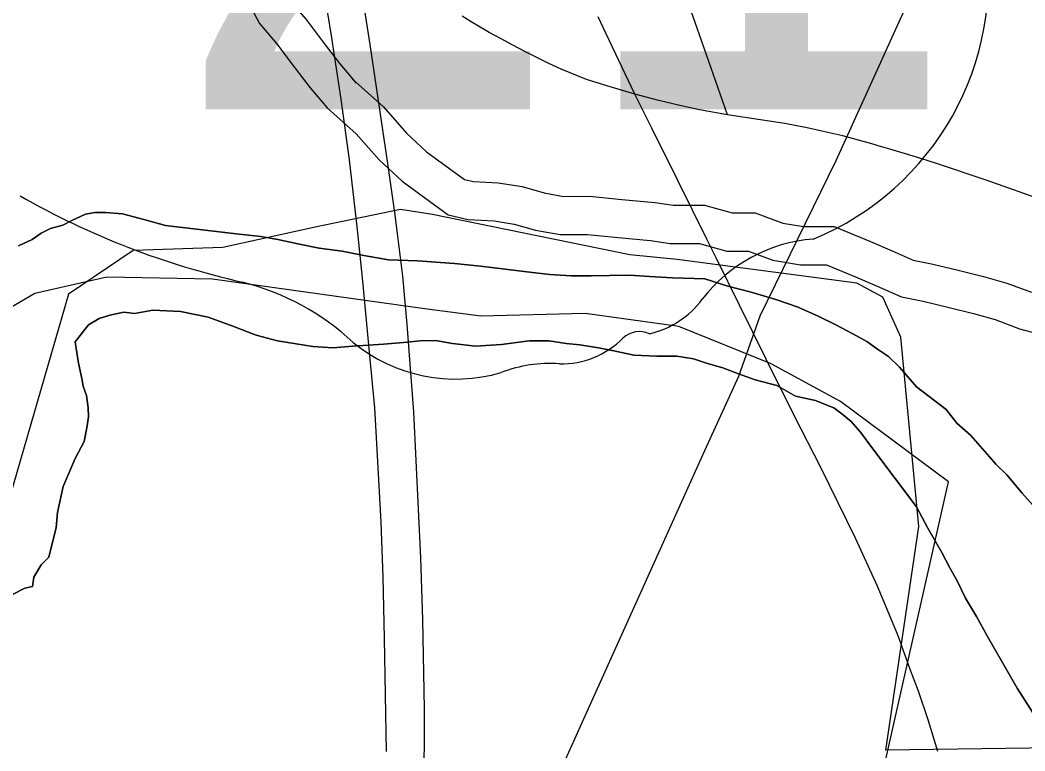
# Model space of a CAD drawing. Extents: x -59 to 82, y -3 to 49.
# Drawn here: x -11.4902 to -11.2416, y 31.8434 to 32.0243 of the extents above; entities that cross this region are included whole.
import ezdxf

# ---------------------------------------------------------------- set-up
doc = ezdxf.new("R2010")
doc.units = 0
for name, color, linetype in [('GM_X_Corporation', 7, 'Continuous'), ('GM_X_County_Road', 7, 'Continuous'), ('GM_X_Interstate_Route', 7, 'Continuous'), ('GM_X_Major_River', 7, 'Continuous'), ('GM_X_Minor_River', 7, 'Continuous'), ('GM_X_Rail_Line', 7, 'Continuous'), ('GM_X_State_Route', 7, 'Continuous'), ('GM_X_State_Shield', 7, 'Continuous')]:
    doc.layers.add(name, color=color, linetype=linetype)

msp = doc.modelspace()

# ---------------------------------------------------------------- linework, layer by layer
at = {"layer": 'GM_X_Corporation'}
for points in [[(-11.222629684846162, 31.84434182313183), (-11.276007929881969, 31.8436205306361), (-11.267871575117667, 31.898981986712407), (-11.272310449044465, 31.94583725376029), (-11.276749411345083, 31.955701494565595), (-11.283161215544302, 31.959154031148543), (-11.32768160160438, 31.96501181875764), (-11.339375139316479, 31.96615967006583), (-11.38818789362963, 31.97617005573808), (-11.396107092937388, 31.977402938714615), (-11.417267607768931, 31.972992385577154), (-11.44007096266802, 31.968036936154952), (-11.4622303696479, 31.96727190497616), (-11.478222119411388, 31.956413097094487), (-11.494496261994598, 31.900358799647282)], [(-11.284716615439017, 31.80302822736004), (-11.260489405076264, 31.91002816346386), (-11.287251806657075, 31.929874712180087), (-11.30441404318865, 31.939195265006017), (-11.327261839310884, 31.948453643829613), (-11.350426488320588, 31.951628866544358), (-11.37620090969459, 31.950970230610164), (-11.389492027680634, 31.95273489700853), (-11.442650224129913, 31.960147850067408), (-11.468816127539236, 31.96063253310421), (-11.48659355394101, 31.956649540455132), (-11.495255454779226, 31.951616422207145)]]:
    msp.add_lwpolyline(points, dxfattribs=at)
at = {"layer": 'GM_X_County_Road'}
for points in [[(-11.315166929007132, 32.00086341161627), (-11.322679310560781, 32.02229443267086), (-11.326631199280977, 32.03356609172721), (-11.332124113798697, 32.04856596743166), (-11.337107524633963, 32.06213048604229), (-11.340139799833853, 32.07054384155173), (-11.342774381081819, 32.07895714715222), (-11.344296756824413, 32.08439413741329), (-11.345837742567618, 32.091328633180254), (-11.346788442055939, 32.09654813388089), (-11.348267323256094, 32.104849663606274), (-11.34915589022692, 32.11137405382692), (-11.349690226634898, 32.11671159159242), (-11.350224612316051, 32.12263945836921)], [(-11.315166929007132, 32.00086341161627), (-11.32215111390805, 32.00208128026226), (-11.326954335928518, 32.00311274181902), (-11.33222973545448, 32.004386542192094), (-11.338089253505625, 32.00595864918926), (-11.345036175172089, 32.007959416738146), (-11.350100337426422, 32.0095936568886), (-11.356376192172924, 32.01214748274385), (-11.359383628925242, 32.01356421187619), (-11.362366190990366, 32.01501197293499), (-11.365336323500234, 32.01650325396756), (-11.368287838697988, 32.01802564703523), (-11.37122070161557, 32.01958529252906), (-11.37413495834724, 32.021182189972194), (-11.376396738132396, 32.022480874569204), (-11.378639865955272, 32.02381681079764), (-11.380858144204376, 32.025196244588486)], [(-11.27794688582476, 31.99318793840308), (-11.278916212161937, 31.993469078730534), (-11.282793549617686, 31.994562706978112), (-11.28668954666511, 31.99562522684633), (-11.291095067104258, 31.99661945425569), (-11.29551298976, 31.997582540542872), (-11.30101833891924, 31.998676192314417), (-11.307580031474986, 31.999651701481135), (-11.315166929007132, 32.00086341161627)], [(-11.147651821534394, 31.947742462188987), (-11.157189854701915, 31.95134642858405), (-11.171723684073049, 31.95652865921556), (-11.185176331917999, 31.961319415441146), (-11.202829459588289, 31.967508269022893), (-11.218724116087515, 31.973150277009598), (-11.236513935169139, 31.97946339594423), (-11.250942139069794, 31.984546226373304), (-11.263481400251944, 31.988783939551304), (-11.267321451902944, 31.990001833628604), (-11.271173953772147, 31.991188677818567), (-11.275038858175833, 31.992344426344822), (-11.27794688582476, 31.99318793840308)]]:
    msp.add_lwpolyline(points, dxfattribs=at)
at = {"layer": 'GM_X_Interstate_Route'}
for p, q in [((-11.396798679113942, 31.9707790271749), (-11.397541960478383, 31.976685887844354)), ((-11.406669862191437, 31.97162173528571), (-11.40697432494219, 31.974616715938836))]:
    msp.add_line(p, q, dxfattribs=at)
for points in [[(-11.397541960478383, 31.976685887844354), (-11.399213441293, 31.98882122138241), (-11.403618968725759, 32.01822446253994), (-11.406744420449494, 32.03825745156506), (-11.408135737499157, 32.0465373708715), (-11.409298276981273, 32.053456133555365), (-11.415257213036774, 32.082722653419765), (-11.418289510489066, 32.09632445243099), (-11.424043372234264, 32.12125382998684), (-11.426367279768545, 32.131332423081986), (-11.428752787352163, 32.14112778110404), (-11.430406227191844, 32.14791681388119), (-11.43397286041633, 32.16238851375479), (-11.438347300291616, 32.179575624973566), (-11.444337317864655, 32.20469757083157), (-11.450333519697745, 32.22843392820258), (-11.45542878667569, 32.24982771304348), (-11.462680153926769, 32.27949187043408), (-11.467713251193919, 32.30119013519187)], [(-11.40697432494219, 31.974616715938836), (-11.408732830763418, 31.98967252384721), (-11.4108020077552, 32.00467240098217), (-11.413107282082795, 32.019852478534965), (-11.41526964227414, 32.0331497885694), (-11.416860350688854, 32.04283072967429), (-11.419600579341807, 32.05656300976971), (-11.42015082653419, 32.05928771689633), (-11.420507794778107, 32.06105550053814), (-11.422197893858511, 32.06943158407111), (-11.425801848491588, 32.08605320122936), (-11.428977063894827, 32.09992841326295), (-11.430710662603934, 32.10802487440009), (-11.433736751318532, 32.12125384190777), (-11.438962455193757, 32.14259164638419), (-11.442038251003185, 32.155143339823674), (-11.445002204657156, 32.16729114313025), (-11.452551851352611, 32.19924818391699), (-11.459144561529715, 32.22687428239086), (-11.468819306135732, 32.26746216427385), (-11.475983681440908, 32.29813297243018)], [(-11.399604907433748, 31.84332124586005), (-11.400077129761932, 31.8713326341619), (-11.400431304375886, 31.886438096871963), (-11.400860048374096, 31.90002747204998), (-11.401723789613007, 31.915058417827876), (-11.402494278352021, 31.928337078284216), (-11.403743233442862, 31.94206317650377), (-11.405452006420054, 31.95964170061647), (-11.406669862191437, 31.97162173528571)], [(-11.417247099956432, 31.615293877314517), (-11.416158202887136, 31.620261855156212), (-11.413001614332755, 31.63526175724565), (-11.410062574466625, 31.650149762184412), (-11.406682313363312, 31.66873494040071), (-11.406040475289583, 31.672699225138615), (-11.404290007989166, 31.68351112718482), (-11.402767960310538, 31.694000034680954), (-11.402003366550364, 31.699269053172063), (-11.399076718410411, 31.720283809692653), (-11.395994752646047, 31.746300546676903), (-11.393894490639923, 31.766153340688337), (-11.392223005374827, 31.783141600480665), (-11.391129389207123, 31.801714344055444), (-11.390563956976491, 31.817615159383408), (-11.390284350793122, 31.832403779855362), (-11.39013522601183, 31.853822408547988), (-11.390545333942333, 31.875862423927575), (-11.391098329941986, 31.89121025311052), (-11.392831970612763, 31.927342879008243), (-11.3944226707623, 31.948929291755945), (-11.395559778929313, 31.96093416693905), (-11.396798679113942, 31.9707790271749)]]:
    msp.add_lwpolyline(points, dxfattribs=at)
at = {"layer": 'GM_X_Major_River'}
for points in [[(-11.237615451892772, 31.901945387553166), (-11.242246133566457, 31.90721243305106), (-11.246102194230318, 31.91172569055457), (-11.248797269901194, 31.91435258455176), (-11.250342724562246, 31.916233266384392), (-11.252655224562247, 31.918867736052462), (-11.25496961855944, 31.921498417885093), (-11.258427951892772, 31.924496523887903), (-11.26113249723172, 31.927884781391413), (-11.268422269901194, 31.933496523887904), (-11.269969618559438, 31.935379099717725), (-11.272666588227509, 31.938386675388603), (-11.275359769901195, 31.941013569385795), (-11.278045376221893, 31.942880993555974), (-11.280727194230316, 31.944748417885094), (-11.284170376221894, 31.94661016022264), (-11.288376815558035, 31.94883743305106), (-11.292963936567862, 31.951062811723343), (-11.297929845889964, 31.953282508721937), (-11.303270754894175, 31.95511962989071), (-11.309371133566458, 31.956945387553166), (-11.31508704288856, 31.958396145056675), (-11.320806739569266, 31.960227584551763), (-11.328784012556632, 31.960509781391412), (-11.334482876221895, 31.960822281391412), (-11.339424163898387, 31.961142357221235), (-11.344357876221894, 31.961083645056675), (-11.348914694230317, 31.9610287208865), (-11.353850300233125, 31.960968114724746), (-11.359168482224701, 31.96128440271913), (-11.36487302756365, 31.96197569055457), (-11.370196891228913, 31.96267076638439), (-11.37628211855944, 31.963358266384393), (-11.382746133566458, 31.964040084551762), (-11.391869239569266, 31.964689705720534), (-11.399085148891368, 31.964983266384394), (-11.405176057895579, 31.966049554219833), (-11.410505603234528, 31.967125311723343), (-11.416210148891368, 31.967816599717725), (-11.421541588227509, 31.968892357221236), (-11.426492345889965, 31.96997190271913), (-11.430677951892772, 31.97068212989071), (-11.433719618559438, 31.971026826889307), (-11.436763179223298, 31.971367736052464), (-11.454255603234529, 31.973437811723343), (-11.459592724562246, 31.97489425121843), (-11.464927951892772, 31.976348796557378), (-11.469107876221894, 31.976678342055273), (-11.471765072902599, 31.976646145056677), (-11.474037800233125, 31.976240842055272), (-11.477433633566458, 31.97467834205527), (-11.47969499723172, 31.973511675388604), (-11.482721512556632, 31.972714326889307), (-11.484984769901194, 31.97154766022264), (-11.487240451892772, 31.970000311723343), (-11.490638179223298, 31.96843781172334)], [(-11.490638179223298, 31.96843781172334), (-11.487240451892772, 31.970000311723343), (-11.484984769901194, 31.97154766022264), (-11.482721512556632, 31.972714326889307), (-11.47969499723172, 31.973511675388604), (-11.477433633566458, 31.97467834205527), (-11.474037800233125, 31.976240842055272), (-11.471765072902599, 31.976646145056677), (-11.469107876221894, 31.976678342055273), (-11.464927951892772, 31.976348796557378), (-11.459592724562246, 31.97489425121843), (-11.454255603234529, 31.973437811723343), (-11.436763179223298, 31.971367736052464), (-11.433719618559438, 31.971026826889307), (-11.430677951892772, 31.97068212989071), (-11.426492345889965, 31.96997190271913), (-11.421541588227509, 31.968892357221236), (-11.416210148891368, 31.967816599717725), (-11.410505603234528, 31.967125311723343), (-11.405176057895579, 31.966049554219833), (-11.399085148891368, 31.964983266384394), (-11.391869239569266, 31.964689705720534), (-11.382746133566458, 31.964040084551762), (-11.37628211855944, 31.963358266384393), (-11.370196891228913, 31.96267076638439), (-11.36487302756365, 31.96197569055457), (-11.359168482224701, 31.96128440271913), (-11.353850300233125, 31.960968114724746), (-11.348914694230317, 31.9610287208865), (-11.344357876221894, 31.961083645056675), (-11.339424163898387, 31.961142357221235), (-11.334482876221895, 31.960822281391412), (-11.328784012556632, 31.960509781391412), (-11.320806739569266, 31.960227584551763), (-11.31508704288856, 31.958396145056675), (-11.309371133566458, 31.956945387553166), (-11.303270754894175, 31.95511962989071), (-11.297929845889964, 31.953282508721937), (-11.292963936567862, 31.951062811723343), (-11.288376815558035, 31.94883743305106), (-11.284170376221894, 31.94661016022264), (-11.280727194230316, 31.944748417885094), (-11.278045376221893, 31.942880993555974), (-11.275359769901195, 31.941013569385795), (-11.272666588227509, 31.938386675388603), (-11.269969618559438, 31.935379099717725), (-11.268422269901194, 31.933496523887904), (-11.26113249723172, 31.927884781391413), (-11.258427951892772, 31.924496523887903), (-11.25496961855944, 31.921498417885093), (-11.252655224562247, 31.918867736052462), (-11.250342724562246, 31.916233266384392), (-11.248797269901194, 31.91435258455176), (-11.246102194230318, 31.91172569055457), (-11.242246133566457, 31.90721243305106), (-11.237615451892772, 31.901945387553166)], [(-11.473352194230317, 31.926083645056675), (-11.47338249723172, 31.928362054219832), (-11.473802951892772, 31.931398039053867), (-11.474594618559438, 31.9336688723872), (-11.474999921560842, 31.935564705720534), (-11.47581052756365, 31.93935447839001), (-11.476227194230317, 31.942009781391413), (-11.476641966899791, 31.94466508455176), (-11.47477454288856, 31.946968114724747), (-11.47328401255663, 31.948886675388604), (-11.470645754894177, 31.95043781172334), (-11.468001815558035, 31.951229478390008), (-11.464592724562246, 31.95203250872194), (-11.461931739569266, 31.951684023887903), (-11.457386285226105, 31.952498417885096), (-11.450549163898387, 31.952201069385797), (-11.44369499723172, 31.950763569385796), (-11.437588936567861, 31.94855712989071), (-11.43186355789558, 31.94634690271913), (-11.426526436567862, 31.944890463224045), (-11.42196204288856, 31.944184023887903), (-11.417776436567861, 31.943475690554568), (-11.412835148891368, 31.9431537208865), (-11.407905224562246, 31.94359500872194), (-11.400318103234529, 31.944066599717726), (-11.395390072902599, 31.944505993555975), (-11.391217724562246, 31.944935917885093), (-11.387422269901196, 31.944983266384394), (-11.383236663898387, 31.94427303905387), (-11.377530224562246, 31.943581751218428), (-11.371083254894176, 31.94403819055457), (-11.364259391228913, 31.944880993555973), (-11.359323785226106, 31.944939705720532), (-11.355138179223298, 31.9442313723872), (-11.351715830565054, 31.943894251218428), (-11.347151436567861, 31.94318781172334), (-11.343344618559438, 31.942473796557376), (-11.338393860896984, 31.94139425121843), (-11.332693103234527, 31.941081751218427), (-11.327759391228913, 31.941142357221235), (-11.323573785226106, 31.940434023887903), (-11.320140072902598, 31.939333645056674), (-11.316329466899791, 31.938240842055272), (-11.312511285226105, 31.936765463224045), (-11.308316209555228, 31.935295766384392), (-11.30297908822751, 31.9338412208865), (-11.298386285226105, 31.93123516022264), (-11.293437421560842, 31.930155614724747), (-11.290763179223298, 31.92904766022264), (-11.288855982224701, 31.928309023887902), (-11.28693552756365, 31.92681281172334), (-11.284632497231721, 31.924939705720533), (-11.282318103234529, 31.9223090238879), (-11.279225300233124, 31.918165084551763), (-11.268397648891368, 31.90385447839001), (-11.265666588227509, 31.898568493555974), (-11.26216658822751, 31.8925287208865), (-11.260217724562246, 31.888754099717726), (-11.258272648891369, 31.88535447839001), (-11.256316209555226, 31.881199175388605), (-11.253596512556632, 31.87667266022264), (-11.250871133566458, 31.8717635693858), (-11.247371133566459, 31.86572569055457), (-11.243482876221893, 31.85893212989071), (-11.238437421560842, 31.851011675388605)], [(-11.238437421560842, 31.851011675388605), (-11.243482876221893, 31.85893212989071), (-11.247371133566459, 31.86572569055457), (-11.250871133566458, 31.8717635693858), (-11.253596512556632, 31.87667266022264), (-11.256316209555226, 31.881199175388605), (-11.258272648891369, 31.88535447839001), (-11.260217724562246, 31.888754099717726), (-11.26216658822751, 31.8925287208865), (-11.265666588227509, 31.898568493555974), (-11.268397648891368, 31.90385447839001), (-11.279225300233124, 31.918165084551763), (-11.282318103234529, 31.9223090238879), (-11.284632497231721, 31.924939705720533), (-11.28693552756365, 31.92681281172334), (-11.288855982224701, 31.928309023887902), (-11.290763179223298, 31.92904766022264), (-11.293437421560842, 31.930155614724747), (-11.298386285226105, 31.93123516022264), (-11.30297908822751, 31.9338412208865), (-11.308316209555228, 31.935295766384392), (-11.312511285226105, 31.936765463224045), (-11.316329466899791, 31.938240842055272), (-11.320140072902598, 31.939333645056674), (-11.323573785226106, 31.940434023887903), (-11.327759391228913, 31.941142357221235), (-11.332693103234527, 31.941081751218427), (-11.338393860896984, 31.94139425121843), (-11.343344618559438, 31.942473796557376), (-11.347151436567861, 31.94318781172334), (-11.351715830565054, 31.943894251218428), (-11.355138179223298, 31.9442313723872), (-11.359323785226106, 31.944939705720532), (-11.364259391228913, 31.944880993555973), (-11.371083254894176, 31.94403819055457), (-11.377530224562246, 31.943581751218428), (-11.383236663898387, 31.94427303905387), (-11.387422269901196, 31.944983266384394), (-11.391217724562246, 31.944935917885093), (-11.395390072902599, 31.944505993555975), (-11.400318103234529, 31.944066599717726), (-11.407905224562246, 31.94359500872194), (-11.412835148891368, 31.9431537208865), (-11.417776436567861, 31.943475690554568), (-11.42196204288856, 31.944184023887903), (-11.426526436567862, 31.944890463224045), (-11.43186355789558, 31.94634690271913), (-11.437588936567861, 31.94855712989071), (-11.44369499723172, 31.950763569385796), (-11.450549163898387, 31.952201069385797), (-11.457386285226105, 31.952498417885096), (-11.461931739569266, 31.951684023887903), (-11.464592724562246, 31.95203250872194), (-11.468001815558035, 31.951229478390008), (-11.470645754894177, 31.95043781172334), (-11.47328401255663, 31.948886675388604), (-11.47477454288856, 31.946968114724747), (-11.476641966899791, 31.94466508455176), (-11.476227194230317, 31.942009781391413), (-11.47581052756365, 31.93935447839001), (-11.474999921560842, 31.935564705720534), (-11.474594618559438, 31.9336688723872), (-11.473802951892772, 31.931398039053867), (-11.47338249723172, 31.928362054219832), (-11.473352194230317, 31.926083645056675)], [(-11.49211355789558, 31.8821537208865), (-11.489096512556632, 31.88371053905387), (-11.487204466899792, 31.88411394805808), (-11.486855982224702, 31.886398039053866), (-11.484999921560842, 31.889458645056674), (-11.483126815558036, 31.891382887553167), (-11.482409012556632, 31.89443212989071), (-11.481327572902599, 31.898625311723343), (-11.480999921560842, 31.902430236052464), (-11.479569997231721, 31.90890750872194), (-11.476628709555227, 31.91578440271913), (-11.474407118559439, 31.91999084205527), (-11.473693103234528, 31.923418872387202), (-11.473352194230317, 31.926083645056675)], [(-11.473352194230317, 31.926083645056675), (-11.473693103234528, 31.923418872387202), (-11.474407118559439, 31.91999084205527), (-11.476628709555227, 31.91578440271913), (-11.479569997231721, 31.90890750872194), (-11.480999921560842, 31.902430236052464), (-11.481327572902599, 31.898625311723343), (-11.482409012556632, 31.89443212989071), (-11.483126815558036, 31.891382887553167), (-11.484999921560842, 31.889458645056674), (-11.486855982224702, 31.886398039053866), (-11.487204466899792, 31.88411394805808), (-11.489096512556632, 31.88371053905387), (-11.49211355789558, 31.8821537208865)]]:
    msp.add_lwpolyline(points, dxfattribs=at)
at = {"layer": 'GM_X_Minor_River'}
for points in [[(-11.423785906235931, 32.02954766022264), (-11.419427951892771, 32.024407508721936), (-11.414736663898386, 32.01816319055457), (-11.4111059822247, 32.013454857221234), (-11.407069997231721, 32.008693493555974)], [(-11.433677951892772, 32.02835258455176), (-11.431015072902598, 32.02342076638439)], [(-11.431015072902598, 32.02342076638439), (-11.426835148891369, 32.01849084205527), (-11.422276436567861, 32.01242266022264), (-11.418477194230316, 32.00749462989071), (-11.414297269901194, 32.002566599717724)], [(-11.407986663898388, 32.00963478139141), (-11.400357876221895, 32.002820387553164), (-11.394594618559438, 31.99630334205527), (-11.389645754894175, 31.991695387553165), (-11.380291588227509, 31.98485069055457), (-11.378049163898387, 31.984335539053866), (-11.371960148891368, 31.983992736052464), (-11.365999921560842, 31.98308743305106), (-11.360545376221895, 31.98153819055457), (-11.355784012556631, 31.980655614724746), (-11.349374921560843, 31.98067266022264), (-11.341346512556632, 31.979886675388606), (-11.333138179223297, 31.9791215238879), (-11.328659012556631, 31.97844349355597), (-11.320890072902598, 31.97846243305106), (-11.314068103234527, 31.976579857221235), (-11.30833704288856, 31.976595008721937), (-11.301520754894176, 31.97404955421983), (-11.296386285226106, 31.973204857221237), (-11.288812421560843, 31.973223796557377), (-11.279808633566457, 31.969447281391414), (-11.274439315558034, 31.96715750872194), (-11.269219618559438, 31.964880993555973), (-11.264759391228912, 31.9639340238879), (-11.25815901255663, 31.962394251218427), (-11.251874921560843, 31.960835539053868), (-11.246049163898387, 31.959180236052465), (-11.2400150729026, 31.95692834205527)], [(-11.414297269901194, 32.002566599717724), (-11.407085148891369, 31.996125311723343), (-11.401388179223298, 31.98968212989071), (-11.39569499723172, 31.984377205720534), (-11.384308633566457, 31.97604766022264), (-11.37938249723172, 31.974920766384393), (-11.372941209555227, 31.97455712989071), (-11.3680150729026, 31.973809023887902), (-11.362706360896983, 31.97230144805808), (-11.356643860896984, 31.97117834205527), (-11.349823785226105, 31.971195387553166), (-11.342246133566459, 31.970452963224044), (-11.334287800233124, 31.96971243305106), (-11.329361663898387, 31.9689662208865), (-11.322162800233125, 31.96898326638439), (-11.315338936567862, 31.96710069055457), (-11.310035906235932, 31.967113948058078), (-11.303969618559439, 31.964848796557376), (-11.297147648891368, 31.963727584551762), (-11.290706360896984, 31.963742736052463), (-11.283501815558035, 31.96072190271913), (-11.278193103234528, 31.958454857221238), (-11.272124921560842, 31.955810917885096), (-11.266819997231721, 31.954684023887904), (-11.260374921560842, 31.953180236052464), (-11.254312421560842, 31.95167644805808), (-11.249003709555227, 31.950168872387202), (-11.242937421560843, 31.947905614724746), (-11.23611355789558, 31.946023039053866)]]:
    msp.add_lwpolyline(points, dxfattribs=at)
at = {"layer": 'GM_X_Rail_Line'}
msp.add_lwpolyline([(-11.358180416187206, 31.83491881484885), (-11.349983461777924, 31.852994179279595), (-11.32076864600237, 31.917799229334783), (-11.312431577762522, 31.936154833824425), (-11.307107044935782, 31.951077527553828), (-11.288331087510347, 31.989540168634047), (-11.242582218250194, 32.09021574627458), (-11.21532904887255, 32.150256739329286), (-11.16740836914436, 32.25485562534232), (-11.152275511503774, 32.28974524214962), (-11.146670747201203, 32.30361702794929), (-11.143447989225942, 32.3131451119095), (-11.140654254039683, 32.32251851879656), (-11.138373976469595, 32.33353993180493), (-11.136777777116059, 32.342889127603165), (-11.136017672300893, 32.35565876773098), (-11.135865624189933, 32.37184886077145), (-11.136017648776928, 32.40339291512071), (-11.136176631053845, 32.41554508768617)], dxfattribs=at)
at = {"layer": 'GM_X_State_Route'}
for points in [[(-11.317932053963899, 31.965277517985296), (-11.320318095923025, 31.970080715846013), (-11.32743275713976, 31.98439087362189), (-11.333932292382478, 31.997507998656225), (-11.338089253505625, 32.00595864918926), (-11.345235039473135, 32.0208777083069), (-11.34717993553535, 32.02510303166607)], [(-11.273006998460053, 31.8718794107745), (-11.275573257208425, 31.878236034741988), (-11.27813329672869, 31.884381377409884), (-11.283564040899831, 31.89610040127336), (-11.292138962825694, 31.913591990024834), (-11.298632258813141, 31.926292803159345), (-11.30565376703, 31.9403978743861), (-11.312246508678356, 31.95373870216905), (-11.317932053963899, 31.965277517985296)], [(-11.263176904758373, 31.843277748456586), (-11.265513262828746, 31.851150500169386), (-11.26797390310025, 31.858246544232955), (-11.270049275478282, 31.863857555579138), (-11.273006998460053, 31.8718794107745)]]:
    msp.add_lwpolyline(points, dxfattribs=at)
at = {"layer": 'GM_X_State_Shield'}
for centre, radius, start, end in [((-11.320519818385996, 32.03479362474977), 0.06993829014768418, 292.3088861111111, 8.985838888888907), ((-11.390541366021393, 32.156337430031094), 0.20192143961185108, 240.41292222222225, 257.1985), ((-11.291030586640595, 31.931899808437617), 0.03830339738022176, 94.40312222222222, 142.57675), ((-11.45074129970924, 31.89817843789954), 0.06317724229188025, 47.184155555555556, 75.83597222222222), ((-11.339560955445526, 31.96868751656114), 0.022595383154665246, 282.8731916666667, 323.27711111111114), ((-11.336996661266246, 31.941176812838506), 0.006013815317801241, 65.75173055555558, 132.64842222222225), ((-11.382411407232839, 31.97554477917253), 0.0400896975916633, 230.70037222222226, 286.29183611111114), ((-11.356318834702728, 31.96055836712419), 0.02135989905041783, 268.7770194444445, 315.54927222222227), ((-11.359247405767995, 31.906355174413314), 0.03294109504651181, 85.69512222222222, 111.20994722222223)]:
    msp.add_arc(centre, radius, start, end, dxfattribs=at)

# ---------------------------------------------------------------- texts
msp.add_text('21', height=0.13183620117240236, dxfattribs=at).set_placement((-11.45321466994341, 32.00219502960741))

doc.saveas('drawing.dxf')
